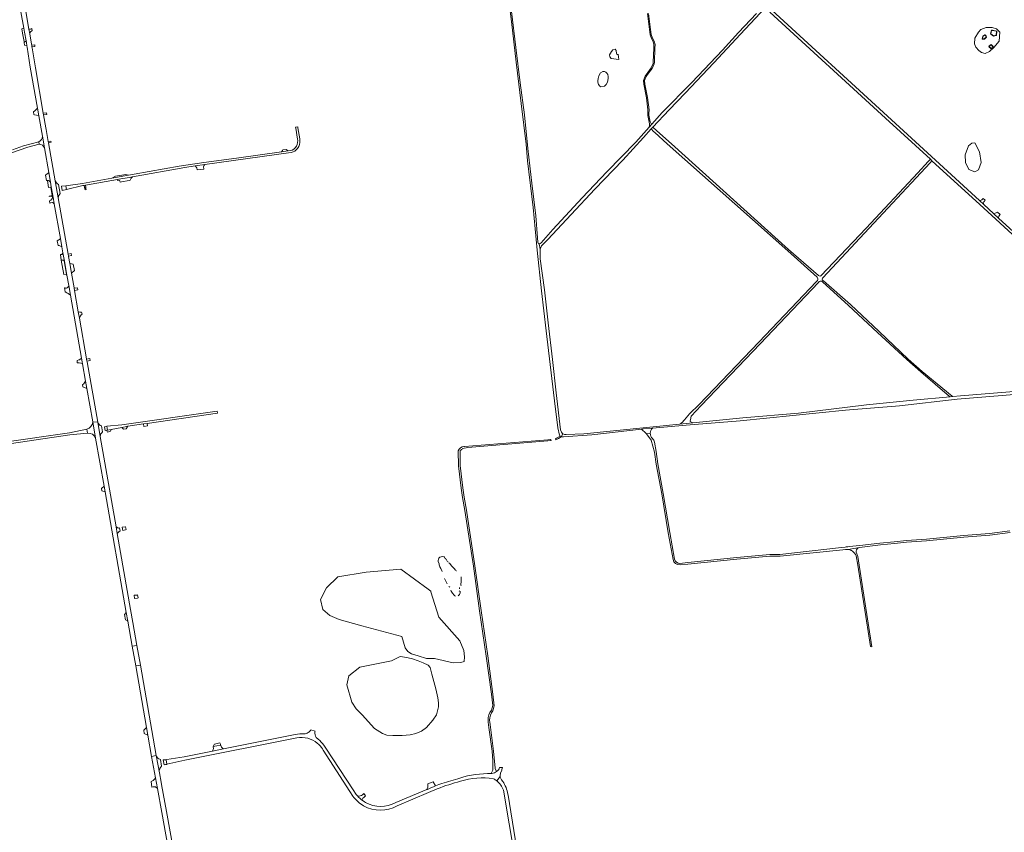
# Model space of a CAD drawing. Header units: metres. Extents: x 166325 to 190320, y 381923 to 404576.
# Tile 625 of 656: x 170793 to 171930, y 397371 to 398310. Entities that reach past the tile are written whole.
import ezdxf

# ---------------------------------------------------------------- set-up
doc = ezdxf.new("R2010")
doc.units = ezdxf.units.M
for name, color, linetype, lineweight in [('B-WE-OG-WATER_MEER-GV', 8, 'Continuous', 18), ('B-WE-VH-VERHARDING_ASFALT-GV', 8, 'Continuous', 18), ('B-WE-VH-VERHARDING_BETONSTRAATSTEEN-GV', 8, 'Continuous', 18), ('B-WE-VH-VERHARDING_FUNDERING_ZAND-GV', 8, 'Continuous', 18), ('B-WE-VH-VERHARDING_STRAATBAKSTEEN-GV', 8, 'Continuous', 18)]:
    doc.layers.add(name, color=color, linetype=linetype, lineweight=lineweight)

msp = doc.modelspace()

# ---------------------------------------------------------------- linework, layer by layer
at = {"layer": 'B-WE-OG-WATER_MEER-GV', "flags": 128}
for points in [[(171925.086, 398295.299), (171921.556, 398299.112), (171916.408, 398300.875), (171909.448, 398300.912), (171903.431, 398298.53), (171900.569, 398295.242), (171896.301, 398288.303), (171895.835, 398282.004), (171897.589, 398278.092), (171900.778, 398274.176), (171904.208, 398271.933), (171908.329, 398270.856), (171913.118, 398272.909), (171918.252, 398277.759), (171924.525, 398284.786)], [(171907.403, 398287.354), (171904.772, 398287.294), (171905.5, 398290.604), (171907.75, 398292.421), (171908.883, 398291.79), (171909.654, 398289.63)], [(171907.781, 398292.06), (171905.77, 398290.437), (171905.147, 398287.603), (171907.275, 398287.651), (171909.308, 398289.707), (171908.638, 398291.583)], [(171914.361, 398293.395), (171915.528, 398297.463), (171916.882, 398297.66), (171921.611, 398296.538), (171921.18, 398291.663), (171917.793, 398290.571)], [(171921.289, 398296.306), (171916.868, 398297.355), (171915.763, 398297.194), (171914.704, 398293.501), (171917.857, 398290.907), (171920.898, 398291.887)], [(171915.145, 398281.175), (171915.123, 398281.216), (171917.593, 398278.704), (171917.113, 398277.104), (171915.217, 398276.024), (171914.422, 398276.917), (171913.405, 398277.76), (171913.39, 398277.759), (171912.635, 398278.931), (171912.81, 398279.44)], [(171915.322, 398276.659), (171916.692, 398277.439), (171917.029, 398278.564), (171915.105, 398280.522), (171913.232, 398279.131), (171913.187, 398278.998), (171913.75, 398278.124), (171914.77, 398277.278)], [(171484.191, 398269.76), (171482.911, 398269.063), (171482.196, 398270.742), (171482.053, 398274.101), (171480.838, 398275.674), (171478.015, 398274.959), (171476.371, 398273.065), (171474.191, 398269.241), (171474.799, 398266.954), (171476.264, 398264.989), (171484.897, 398263.636)], [(171463.818, 398248.47), (171462.039, 398244.979), (171460.954, 398241.743), (171460.846, 398239.065), (171460.8, 398237.383), (171461.623, 398234.782), (171463.012, 398232.785), (171464.408, 398232.3), (171468.549, 398232.909), (171470.385, 398234.715), (171471.773, 398237.702), (171472.638, 398241.699), (171472.672, 398244.173), (171472.281, 398246.246), (171471.128, 398248.065), (171469.92, 398249.129), (171468.359, 398249.859), (171466.471, 398249.945)], [(171896.168, 398133.796), (171900.58, 398136.4), (171903.529, 398144.609), (171901.89, 398157.137), (171896.215, 398167.276), (171892.941, 398166.882), (171889.082, 398163.851), (171885.198, 398153.432), (171885.555, 398144.866), (171889.548, 398136.807)], [(171267.888, 397648.688), (171267.63, 397649.529), (171264.635, 397651.733), (171233.164, 397674.903), (171193.094, 397671.202), (171160.531, 397665.916), (171147.19, 397653.172), (171140.424, 397639.89), (171142.93, 397628.112), (171150.949, 397621.095), (171161.8, 397616.543), (171188.231, 397609.142), (171234.401, 397597.037), (171238.16, 397583.754), (171241.205, 397579.678), (171245.51, 397576.849), (171253.32, 397574.512), (171262.852, 397571.56), (171267.341, 397571.376), (171272.07, 397571.504), (171293.638, 397566.641), (171302.625, 397566.958), (171306.219, 397568.227), (171306.854, 397573.619), (171305.902, 397580.702), (171301.356, 397591.909), (171276.934, 397619.292)], [(171268.802, 397553.603), (171267.018, 397561.137), (171264.559, 397563.904), (171259.085, 397566.364), (171253.182, 397568.701), (171246.725, 397571.222), (171241.682, 397572.513), (171235.163, 397573.559), (171232.396, 397573.73), (171222.372, 397568.718), (171185.783, 397561.451), (171173.253, 397551.426), (171170.747, 397541.151), (171176.601, 397521.074), (171181.464, 397513.567), (171188.54, 397506.317), (171202.689, 397490.485), (171211.856, 397484.974), (171217.022, 397483.006), (171224.033, 397482.514), (171228.706, 397482.391), (171234.733, 397482.637), (171243.834, 397483.498), (171250.353, 397484.851), (171256.872, 397487.556), (171262.775, 397491.738), (171270.032, 397500.225), (171274.336, 397506.497), (171276.612, 397515.537), (171276.858, 397520.149), (171275.935, 397526.238), (171273.414, 397536.507)]]:
    msp.add_lwpolyline(points, close=True, dxfattribs=at)
for points in [[(171276.974, 397687.34), (171276.569, 397686.173), (171276.369, 397684.954), (171276.381, 397683.718), (171277.318, 397680.829), (171277.464, 397679.68), (171277.806, 397678.574), (171278.334, 397677.543), (171279.254, 397675.654), (171280.932, 397672.211)], [(171286.843, 397684.21), (171285.827, 397685.75), (171285.359, 397686.304), (171284.807, 397686.772), (171284.184, 397687.142), (171283.941, 397687.825), (171283.608, 397688.468), (171283.192, 397689.06)], [(171289.757, 397681.21), (171288.732, 397681.924)], [(171294.118, 397676.425), (171293.002, 397677.479), (171291.256, 397679.13), (171291.24, 397679.575), (171290.065, 397680.702)], [(171296.749, 397673.622), (171296.447, 397673.669), (171294.844, 397675.463), (171294.402, 397675.957)], [(171297.812, 397672.796), (171297.304, 397672.971)], [(171302.829, 397659.414), (171302.876, 397666.081)], [(171283.557, 397663.89), (171286.224, 397658.509), (171286.494, 397657.962)], [(171290.907, 397650.428), (171291.415, 397649.264), (171292.059, 397648.169), (171292.828, 397647.158), (171294.606, 397644.888), (171295.036, 397644.364), (171295.549, 397643.92), (171296.13, 397643.57)]]:
    msp.add_lwpolyline(points, dxfattribs=at)
at = {"layer": 'B-WE-OG-WATER_MEER-GV'}
for points in [[(171283.192, 397689.06, 0.31972054), (171276.974, 397687.34)], [(171287.811, 397683.052, 0.15235904), (171286.843, 397684.21)], [(171290.065, 397680.702, 0.16843896), (171289.757, 397681.21)], [(171294.304, 397676.368, -0.02758635), (171294.118, 397676.425)], [(171294.402, 397675.957, -0.09702857), (171294.304, 397676.368)], [(171288.573, 397654.572, -0.23913392), (171289.875, 397653.889)], [(171300.908, 397652.048, -0.22848004), (171301.035, 397653.794)], [(171302.892, 397655.381, -0.24886194), (171302.654, 397657.382)], [(171302.654, 397657.382, -0.21792222), (171302.829, 397659.414)], [(171299.479, 397643.904, 0.19010181), (171301.702, 397647.492)], [(171301.702, 397647.492, 0.40400367), (171300.527, 397649.73)]]:
    msp.add_lwpolyline(points, format="xyb", dxfattribs=at)
at = {"layer": 'B-WE-VH-VERHARDING_ASFALT-GV', "flags": 128}
for points in [[(170794.246, 398318.687), (170797.572, 398299.784), (170798.36, 398295.307), (170800.137, 398285.205), (170800.49, 398283.2), (170801.063, 398279.662), (170801.345, 398277.923), (170805.05, 398255.061), (170813.36, 398207.439), (170814.921, 398198.492), (170819.019, 398175.009), (170821.38, 398161.561), (170826.366, 398133.286), (170828.389, 398121.814), (170829.332, 398116.468), (170831.047, 398106.745), (170831.168, 398106.056), (170831.413, 398104.67), (170832.793, 398096.841), (170839.85, 398056.826), (170841.567, 398047.087), (170842.789, 398040.161), (170844.463, 398030.667), (170847.303, 398014.56), (170849.447, 398002.404), (170851.391, 397991.378), (170864.242, 397918.51), (170865.398, 397911.951), (170868.9, 397892.096), (170870.397, 397883.603), (170877.209, 397844.978), (170883, 397844.51), (170870.701, 397914.279), (170870.527, 397915.268), (170870.119, 397917.576), (170870.068, 397917.867), (170861.779, 397964.892), (170860.496, 397972.168), (170856.144, 397996.854), (170855.701, 397999.37), (170855.58, 398000.055), (170852.6, 398016.961), (170850.63, 398028.137), (170849.234, 398036.055), (170849.157, 398036.495), (170848.743, 398038.839), (170837.289, 398103.813), (170833.78, 398123.491), (170826.038, 398167.593), (170825.802, 398168.936), (170823.361, 398182.839), (170822.994, 398184.934), (170820.414, 398199.633), (170820.062, 398201.633), (170810.86, 398254.051), (170807.09, 398277.319), (170806.945, 398278.216), (170806.636, 398280.12), (170806.449, 398281.276), (170804.318, 398293.486), (170803.377, 398298.839), (170797.798, 398330.581)], [(171116.545, 398170.392), (171116.262, 398172.174), (171114.261, 398184.781), (171114.094, 398185.835), (171111.559, 398185.53), (171111.525, 398185.512), (171111.69, 398184.461), (171113.7, 398171.66), (171113.95, 398170.07)], [(171103.154, 398158.2), (171095.453, 398157.128), (171043.106, 398149.844), (171005.65, 398144.631), (170976.97, 398140.471), (170925.205, 398131.22), (170918.659, 398130.05), (170899.32, 398126.594), (170865.23, 398120.501), (170845.99, 398117.821), (170846.767, 398113.501), (170865.64, 398117.991), (170867.448, 398118.313), (170868.629, 398118.524), (170905.765, 398125.147), (170907.259, 398125.413), (170919.201, 398127.542), (170923.276, 398128.269)], [(170923.276, 398128.269), (170983.46, 398139.001), (170995.657, 398140.704), (171006.643, 398142.238), (171103.42, 398155.751), (171106.6, 398156.195)], [(170761.465, 397816.753), (170772.97, 397818.45), (170850.65, 397829.91), (170871.055, 397831.927), (170870.246, 397836.577), (170850.48, 397832.521), (170772.46, 397821.031), (170753.41, 397818.12), (170734.42, 397814.81), (170601.23, 397790.91), (170527.83, 397777.67), (170506.87, 397775.031)], [(171110.972, 397483.83), (171028.134, 397467.097), (171015.518, 397464.549), (170982.7, 397457.92), (170962.635, 397454.694), (170961.95, 397454.584), (170962.79, 397449.36), (170983.41, 397454.2), (171112.995, 397479.841)], [(171122.744, 397484.53), (171121.781, 397484.57)], [(171133.915, 397486.782), (171134.095, 397487.537), (171129.137, 397489.098)], [(171137.561, 397478.18), (171135.5, 397480.45)], [(171146.619, 397467.842), (171144.341, 397471.328)], [(170973.948, 397329.776), (170973.411, 397332.815), (170962.46, 397394.89), (170956.734, 397425.781), (170956.187, 397428.731), (170954.189, 397439.511), (170954.185, 397439.534), (170954.181, 397439.557), (170950.65, 397459.32), (170945.216, 397458.382), (170949.619, 397433.609), (170951.872, 397421.493), (170957.04, 397393.7), (170966.142, 397342.135), (170967.224, 397336.004), (170969.321, 397324.123), (170983.39, 397244.42), (171002.817, 397134.002), (171003.614, 397129.474), (171016.29, 397057.428), (171020.009, 397036.423), (171026.411, 396999.868), (171027.43, 396994.05), (171027.643, 396992.67)], [(171142.657, 397467), (171143.46, 397465.75), (171174.192, 397417.886), (171177.616, 397412.553)], [(171181.423, 397414.573), (171177.89, 397419.98), (171146.619, 397467.842)], [(171338.42, 397438.64), (171337.7, 397438.656)], [(171350.61, 397445.493), (171347.175, 397445.554)], [(171348.194, 397438.654), (171348.205, 397438.685), (171348.215, 397438.716), (171348.36, 397439.11), (171349.651, 397442.593), (171349.848, 397443.123)], [(171280.538, 397427.019), (171277.137, 397425.817), (171273.332, 397424.364)], [(171344.006, 397430.173), (171347.899, 397435.168)], [(171350.93, 397429.59), (171349.489, 397431.531), (171349.147, 397431.992)], [(171192.5, 397412.728), (171190.41, 397415.402), (171188.976, 397413.967), (171187.562, 397413.275), (171186.178, 397412.794), (171185.004, 397412.644), (171182.913, 397412.777)], [(171263.791, 397420.31), (171263.248, 397420.084), (171227.204, 397405.057)], [(171228.89, 397401.16), (171265.167, 397416.663), (171275.299, 397420.993)], [(171351.64, 397419.25), (171371.29, 397302.73), (171387.609, 397200.15), (171388.956, 397191.679), (171391.983, 397172.65), (171393.216, 397164.899), (171396.421, 397144.755), (171397.832, 397135.889)], [(171357.03, 397413.743), (171356.878, 397414.68)], [(171402.078, 397135.094), (171400.64, 397144.01), (171374.98, 397303.14), (171357.03, 397413.743)], [(171189.186, 397410.086), (171190.272, 397411.068), (171192.5, 397412.728)], [(171192.277, 397405.042), (171191.059, 397405.79), (171189.44, 397406.891)]]:
    msp.add_lwpolyline(points, dxfattribs=at)
for points in [[(171795.32, 398198.231), (171661.748, 398320.601), (171659.596, 398318.27), (171793.01, 398196.08), (171844.964, 398148.468), (171846.807, 398146.779), (171902.13, 398096.081), (172000, 398006.511), (172113.581, 397902.4), (172122.471, 397893.98), (172124.914, 397896.598), (172123.401, 397898.01), (171923.729, 398080.544), (171918.267, 398085.537), (171906.288, 398096.488), (171901.716, 398100.675)], [(170918.659, 398130.05), (170915.507, 398131.024), (170903.388, 398128.79), (170899.32, 398126.594)], [(171021.281, 397854.952), (171020.83, 397857.526), (170910.74, 397841.57), (170893.605, 397839.903), (170894.374, 397835.485), (170898.34, 397836.191), (170910.67, 397838.384), (170914.75, 397839.11), (170916.2, 397839.77), (170917.621, 397839.975), (170935.725, 397842.591), (170939.981, 397843.206)], [(170905.505, 397716.14), (170904.158, 397723.805), (170885.839, 397828.202), (170883, 397844.51), (170877.209, 397844.978), (170880.5, 397826.06), (170890.249, 397770.67), (170891.419, 397764.022), (170915.929, 397624.774), (170917.71, 397614.653), (170922.795, 397585.762), (170928.298, 397586.546), (170923.639, 397613.063), (170920.95, 397628.28)], [(170928.298, 397586.546), (170922.795, 397585.762), (170926.811, 397562.944), (170932.279, 397563.886)], [(170932.279, 397563.886), (170926.811, 397562.944), (170939.362, 397491.64), (170940.907, 397482.865), (170945.216, 397458.382), (170950.65, 397459.32)]]:
    msp.add_lwpolyline(points, close=True, dxfattribs=at)
at = {"layer": 'B-WE-VH-VERHARDING_ASFALT-GV'}
for points in [[(171113.95, 398170.07, -0.43479946), (171103.154, 398158.2)], [(171113.797, 398160.97, 0.1891394), (171116.545, 398170.392)], [(171106.6, 398156.195, 0.16493869), (171113.797, 398160.97)], [(171121.781, 397484.57, 0.05014273), (171110.972, 397483.83)], [(171127.032, 397486.596, -0.1264776), (171122.744, 397484.53)], [(171129.137, 397489.098, -0.08615074), (171127.032, 397486.596)], [(171135.5, 397480.45, -0.1834244), (171133.915, 397486.782)], [(171112.995, 397479.841, -0.22620877), (171136.592, 397473.539)], [(171136.592, 397473.539, -0.07612816), (171142.657, 397467)], [(171144.341, 397471.328, 0.07055438), (171137.561, 397478.18)], [(171337.7, 397438.656, 0.07971498), (171301.477, 397433.409)], [(171347.175, 397445.554, -0.13976757), (171343.825, 397440.866)], [(171347.899, 397435.168, -0.11674207), (171348.194, 397438.654)], [(171349.848, 397443.123, 0.01706148), (171350.61, 397445.493)], [(171275.299, 397420.993, -0.03308328), (171302.127, 397429.642)], [(171301.477, 397433.409, 0.0142326), (171280.538, 397427.019)], [(171302.127, 397429.642, -0.11679933), (171340.175, 397432.538)], [(171340.175, 397432.538, -0.05097291), (171344.006, 397430.173)], [(171344.006, 397430.173, -0.15409188), (171351.64, 397419.25)], [(171349.147, 397431.992, -0.11392991), (171347.899, 397435.168)], [(171356.878, 397414.68, 0.10364597), (171350.93, 397429.59)], [(171182.913, 397412.777, -0.01580105), (171181.423, 397414.573)], [(171273.332, 397424.364, 0.01609427), (171263.791, 397420.31)], [(171177.616, 397412.553, 0.09831926), (171190.167, 397401.306)], [(171182.913, 397412.777, 0.05768707), (171189.44, 397406.891)], [(171189.44, 397406.891, -0.42417252), (171189.186, 397410.086)], [(171227.204, 397405.057, -0.25644916), (171192.277, 397405.042)], [(171190.167, 397401.306, 0.25989713), (171228.89, 397401.16)]]:
    msp.add_lwpolyline(points, format="xyb", dxfattribs=at)
at = {"layer": 'B-WE-VH-VERHARDING_BETONSTRAATSTEEN-GV', "flags": 128}
for points in [[(170806.393, 398296.563), (170806.931, 398296.76), (170807.354, 398296.734), (170806.892, 398299.399), (170805.376, 398298.879), (170804.484, 398298.727), (170803.846, 398298.744), (170803.377, 398298.839), (170804.318, 398293.486), (170805.033, 398295.156), (170805.776, 398296.156)], [(170810.135, 398280.687), (170806.636, 398280.12), (170806.945, 398278.216), (170810.464, 398278.786)], [(170823.726, 398202.268), (170820.062, 398201.633), (170820.414, 398199.633), (170824.073, 398200.267)], [(170828.887, 398169.392), (170825.802, 398168.936), (170826.038, 398167.593), (170829.086, 398168.043)], [(171100.755, 398159.772), (171096.852, 398159.309), (171096.276, 398158.411), (171095.453, 398157.128), (171103.154, 398158.2)], [(171006.643, 398142.238), (170995.657, 398140.704), (170997.624, 398138.643), (170997.979, 398136.13), (171005.461, 398137.12), (171005.264, 398140.018), (171005.371, 398140.887)], [(170828.389, 398121.814), (170826.79, 398123.441), (170825.958, 398123.883), (170825.29, 398124.006), (170824.883, 398124.016), (170826.217, 398115.968), (170828.683, 398116.354), (170829.332, 398116.468)], [(170923.276, 398128.269), (170919.201, 398127.542), (170907.259, 398125.413), (170905.765, 398125.147), (170905.942, 398123.911), (170908.201, 398124.342), (170908.467, 398123.349), (170908.795, 398121.965), (170910.373, 398122.214), (170919.202, 398124.001), (170920.61, 398124.342), (170921.483, 398126.749)], [(170829.332, 398116.468), (170828.683, 398116.354), (170830.342, 398106.621), (170830.49, 398105.936), (170830.858, 398103.865), (170831.413, 398104.67), (170831.168, 398106.056), (170831.047, 398106.745)], [(170845.99, 398117.821), (170841.02, 398117.231), (170841.87, 398112.481), (170846.767, 398113.501)], [(170868.629, 398118.524), (170867.448, 398118.313), (170867.831, 398116.167), (170869.012, 398116.377)], [(170830.342, 398106.621), (170826.663, 398105.972), (170826.751, 398105.277), (170830.49, 398105.936)], [(170831.413, 398104.67), (170830.858, 398103.865), (170830.363, 398103.147), (170830.06, 398102.633), (170829.755, 398102.014), (170829.273, 398101.467), (170828.801, 398101.128), (170827.363, 398100.465), (170827.691, 398097.884), (170828.587, 398098.19), (170828.833, 398098.274), (170830.211, 398098.378), (170830.844, 398098.362), (170831.367, 398098.208), (170832.793, 398096.841)], [(170839.85, 398056.826), (170838.938, 398055.896), (170838.179, 398055.36), (170836.053, 398054.055), (170837.163, 398048.855), (170838.526, 398048.645), (170839.986, 398048.189), (170841.567, 398047.087)], [(170842.789, 398040.161), (170842.285, 398039.38), (170841.366, 398038.46), (170840.941, 398038.401), (170839.852, 398038.429), (170840.81, 398031.953), (170841.162, 398031.979), (170842.181, 398031.953), (170842.982, 398031.793), (170843.976, 398031.037), (170844.463, 398030.667)], [(170852.321, 398039.546), (170848.743, 398038.839), (170849.157, 398036.495), (170852.782, 398037.211)], [(170844.463, 398030.667), (170843.976, 398031.037), (170846.692, 398015.635), (170846.895, 398014.487), (170847.303, 398014.56)], [(170854.629, 398027.123), (170850.63, 398028.137), (170852.6, 398016.961), (170855.913, 398019.803)], [(170849.447, 398002.404), (170848.618, 398000.922), (170848.103, 398000.38), (170847.596, 397999.943), (170846.988, 397999.646), (170845.441, 397999.65), (170844.751, 397999.865), (170844.47, 397999.953), (170845.218, 397995.114), (170847.255, 397994.1), (170848.753, 397993.272), (170851.391, 397991.378)], [(170859.383, 398000.016), (170855.701, 397999.37), (170856.144, 397996.854), (170858.202, 397997.215), (170859.824, 397997.5)], [(170863.728, 397968.652), (170864.77, 397969.296), (170864.359, 397971.644), (170863.628, 397971.589), (170862.226, 397971.589), (170860.496, 397972.168), (170861.779, 397964.892), (170862.643, 397966.881), (170862.957, 397967.705)], [(170864.242, 397918.51), (170861.88, 397916.787), (170860.926, 397916.541), (170859.11, 397916.073), (170859.15, 397913.077), (170859.975, 397913.201), (170861.205, 397913.34), (170861.567, 397913.381), (170863.522, 397913.014), (170865.398, 397911.951)], [(170873.73, 397918.209), (170870.119, 397917.576), (170870.527, 397915.268), (170874.135, 397915.901)], [(170868.9, 397892.096), (170866.584, 397888.465), (170865.406, 397888.294), (170865.806, 397885.457), (170870.397, 397883.603)], [(170893.605, 397839.903), (170890.64, 397839.44), (170891.42, 397834.96), (170892.911, 397835.225), (170894.374, 397835.485)], [(170939.981, 397843.206), (170935.725, 397842.591), (170936.152, 397839.637), (170940.408, 397840.252)], [(170890.249, 397770.67), (170887.305, 397768.09), (170887.689, 397765.168), (170891.419, 397764.022)], [(170908.218, 397722.38), (170906.746, 397722.278), (170906.163, 397722.415), (170904.158, 397723.805), (170905.505, 397716.14), (170906.762, 397717.534), (170907.229, 397717.962), (170907.772, 397718.322), (170908.89, 397718.565)], [(170915.204, 397723.891), (170914.643, 397723.803), (170911.161, 397723.255), (170911.816, 397719.529), (170914.966, 397720.381), (170915.681, 397720.575)], [(170915.929, 397624.774), (170914.027, 397622.422), (170914.916, 397616.1), (170917.71, 397614.653)], [(170939.362, 397491.64), (170936.137, 397488.752), (170936.749, 397484.942), (170940.907, 397482.865)], [(171024.863, 397471.49), (171016.341, 397469.78), (171016.216, 397469.52), (171016.638, 397467.451), (171015.518, 397464.549), (171028.134, 397467.097), (171027.416, 397467.597), (171026.684, 397468.226), (171025.979, 397468.966), (171025.433, 397469.93), (171025.071, 397470.875)], [(171024.742, 397471.847), (171024.692, 397471.996), (171024.61, 397472.564), (171023.949, 397474.096), (171017.736, 397472.669), (171016.341, 397469.78), (171024.863, 397471.49)], [(170961.95, 397454.584), (170960, 397454.27), (170958.439, 397454.603), (170959.56, 397448.61), (170961.249, 397448.894), (170962.83, 397449.16), (170962.79, 397449.36)], [(170949.619, 397433.609), (170948.548, 397432.247), (170948.13, 397431.643), (170947.534, 397430.987), (170946.816, 397430.503), (170944.535, 397429.365), (170945.479, 397422.855), (170947.128, 397423.337), (170948.382, 397423.392), (170949.764, 397423.169), (170950.247, 397422.951), (170951.872, 397421.493)]]:
    msp.add_lwpolyline(points, close=True, dxfattribs=at)
at = {"layer": 'B-WE-VH-VERHARDING_BETONSTRAATSTEEN-GV'}
for points in [[(170819.019, 398175.009, -0.31038013), (170814.75, 398168.721)], [(170815.311, 398165.82, -0.3129289), (170821.38, 398161.561)], [(170837.559, 398119.281, -0.1663625), (170833.78, 398123.491)], [(170837.289, 398103.813, -0.13702742), (170839.38, 398108.971)], [(170877.209, 397844.978, -0.33441273), (170870.246, 397836.577)], [(170887.388, 397840.33, -0.2320254), (170883, 397844.51)], [(170871.055, 397831.927, -0.34483058), (170880.5, 397826.06)], [(170885.839, 397828.202, -0.18334836), (170888.58, 397833.54)], [(170955.288, 397454.968, -0.26059811), (170950.65, 397459.32)], [(170954.181, 397439.557, -0.25209898), (170956.727, 397447.127)]]:
    msp.add_lwpolyline(points, format="xyb", dxfattribs=at)
at = {"layer": 'B-WE-VH-VERHARDING_BETONSTRAATSTEEN-GV', "flags": 128}
for points in [[(170814.75, 398168.721), (170815.311, 398165.82)], [(170821.38, 398161.561), (170819.019, 398175.009)], [(170833.78, 398123.491), (170837.289, 398103.813)], [(170839.38, 398108.971), (170837.559, 398119.281)], [(170870.246, 397836.577), (170871.055, 397831.927)], [(170880.5, 397826.06), (170877.209, 397844.978)], [(170883, 397844.51), (170885.839, 397828.202)], [(170888.58, 397833.54), (170887.388, 397840.33)], [(170950.65, 397459.32), (170954.181, 397439.557)], [(170955.309, 397454.963), (170955.298, 397454.965), (170955.288, 397454.968)], [(170956.727, 397447.127), (170955.309, 397454.963)]]:
    msp.add_lwpolyline(points, dxfattribs=at)
at = {"layer": 'B-WE-VH-VERHARDING_FUNDERING_ZAND-GV', "flags": 128}
for points in [[(171354.708, 398356.142), (171361.006, 398307.621), (171366.227, 398260.654), (171372.294, 398212.84), (171377.902, 398165.81), (171379.597, 398146.637), (171386.183, 398092.688), (171390.476, 398043.569), (171395.736, 397996.328), (171401.145, 397950.378), (171405.655, 397911.17), (171410.668, 397869.343), (171414.687, 397838.028), (171416.311, 397829.643), (171416.824, 397828.722), (171417.265, 397828.325), (171417.8, 397827.844), (171418.45, 397827.795), (171420.319, 397831.165), (171419.47, 397831.899), (171418.879, 397833.16), (171417.443, 397835.741), (171412.623, 397878.744), (171408.444, 397917.266), (171403.512, 397959.452), (171398.958, 397997.521), (171394.162, 398033.297), (171394.261, 398044.616), (171392.877, 398050.704), (171392.155, 398050.729), (171391.291, 398052.625), (171391.231, 398057.835), (171389.167, 398083.187), (171384.408, 398120.903), (171379.873, 398160.863), (171375.902, 398199.625), (171370.976, 398236.637), (171366.127, 398277.676), (171361.176, 398319.056)], [(171643.944, 398316.783), (171623.3, 398295.01), (171604.709, 398274.518), (171569.437, 398237.343), (171535.229, 398202.482), (171523.273, 398189.115), (171520.233, 398185.716), (171504.624, 398168.264), (171471.19, 398133.829), (171442.733, 398103.711), (171408.801, 398067.284), (171395.102, 398051.901), (171394.097, 398051.077), (171392.877, 398050.704), (171394.261, 398044.616), (171395.858, 398048.415), (171402.994, 398055.664), (171430.086, 398084.693), (171457.399, 398113.737), (171489.821, 398147.24), (171513.419, 398173.73), (171522.555, 398183.583), (171524.488, 398185.668), (171543.012, 398205.646), (171561.515, 398224.841), (171594.885, 398259.965), (171625.42, 398293.05), (171653.94, 398323.45)], [(171518.227, 398316.825), (171520.585, 398298.466), (171521.038, 398292.332), (171522.758, 398287.862), (171524.738, 398284.365), (171525.611, 398281.094), (171525.559, 398276.813), (171524.862, 398260.779), (171524.711, 398259.094), (171522.531, 398253.976), (171518.371, 398248.581), (171515.411, 398244.576), (171513.5, 398239.569), (171513.744, 398235.092), (171516.859, 398219.473), (171518.688, 398205.473), (171518.515, 398201.353), (171518.652, 398199.17), (171520.596, 398189.296)], [(171521.217, 398191.679), (171519.85, 398199.245), (171519.717, 398201.365), (171519.891, 398205.526), (171518.044, 398219.668), (171514.937, 398235.243), (171514.712, 398239.38), (171516.474, 398243.995), (171519.329, 398247.858), (171523.575, 398253.365), (171525.889, 398258.798), (171526.06, 398260.7), (171526.759, 398276.78), (171526.813, 398281.244), (171525.858, 398284.823), (171523.846, 398288.376), (171522.222, 398292.597), (171521.779, 398298.587), (171519.418, 398316.974)], [(171520.233, 398185.716), (171523.273, 398189.115)], [(171716.323, 398013.608), (171715.684, 398014.165), (171681.2, 398044.244), (171545.681, 398166.383), (171528.809, 398181.127), (171524.488, 398185.668), (171522.555, 398183.583), (171525.226, 398180.669), (171526.508, 398179.27), (171540.681, 398166.17), (171680.186, 398042.481), (171714.287, 398012.109)], [(170783.29, 398156.011), (170802.15, 398162.601), (170815.311, 398165.82), (170814.75, 398168.721), (170797.24, 398163.971), (170784.607, 398159.51)], [(171795.905, 398092.131), (171844.69, 398144.507), (171846.807, 398146.779), (171844.964, 398148.468), (171842.473, 398145.788), (171830.539, 398132.949), (171770.834, 398068.714), (171718.564, 398013.676)], [(171720.47, 398011.143), (171720.829, 398011.528), (171795.905, 398092.131)], [(171714.537, 398008.498), (171713.307, 398007.203), (171646.629, 397936.958), (171577.959, 397865.016), (171566.719, 397854.317), (171560.979, 397847.541), (171559.756, 397846.096), (171558.951, 397845.146)], [(171567.355, 397845.859), (171567.434, 397846.199), (171567.657, 397847.169), (171568.642, 397851.445), (171580.06, 397864.037), (171648.131, 397935.299), (171715.666, 398006.132), (171716.66, 398007.175)], [(171720.289, 398006.884), (171750.467, 397979.475), (171783.692, 397948.44), (171817.961, 397917.171), (171833.787, 397902.697), (171867.189, 397874.486), (171867.873, 397873.909), (171870.977, 397874.196), (171870.287, 397874.761), (171835.64, 397903.104), (171819.206, 397917.517), (171785.925, 397949.437), (171752.588, 397980.804), (171721.377, 398007.989), (171720.358, 398008.876)], [(171998.97, 397884.562), (171879.834, 397875.015), (171870.977, 397874.196), (171867.873, 397873.909), (171825.041, 397869.949), (171771.096, 397864.541), (171692.695, 397854.915), (171628.24, 397849.637), (171570.613, 397843.881), (171555.291, 397842.351), (171444.534, 397831.288), (171424.057, 397830.294), (171422.133, 397830.274), (171420.319, 397831.165), (171418.45, 397827.795), (171420.898, 397827.609), (171453.869, 397830.095), (171511.161, 397836.633), (171513.408, 397836.889), (171523.761, 397837.782), (171562.686, 397841.137), (171625.285, 397846.322), (171746.795, 397858.525), (171809.484, 397863.704), (171875.837, 397871.288), (171946.736, 397877.039)], [(171523.761, 397837.782), (171513.408, 397836.889), (171511.161, 397836.633), (171516.231, 397832.047), (171516.924, 397831.139), (171521.351, 397831.841)], [(171555.779, 397842.61), (171555.291, 397842.351), (171570.613, 397843.881), (171569.808, 397844.292), (171567.439, 397845.501)], [(171304.448, 397814.194), (171310.45, 397815.316), (171402.884, 397823.19), (171406.237, 397823.475), (171406.649, 397823.547), (171406.492, 397824.77), (171406.114, 397824.623), (171402.936, 397824.37), (171306.743, 397816.701), (171306.033, 397816.645)], [(171521.351, 397831.841), (171516.924, 397831.139), (171522.375, 397823.989), (171526.103, 397810.085), (171528.292, 397796.181), (171534.553, 397761.875), (171542.108, 397716.679), (171547.633, 397686.065)], [(171339.584, 397511.062), (171341.171, 397517.008), (171339.529, 397530.46), (171333.565, 397574.628), (171325.801, 397626.982), (171318.715, 397678.462), (171309.051, 397743.075), (171306.186, 397758.052), (171304.769, 397768.672), (171301.68, 397794.448), (171301.735, 397811.97)], [(171549.354, 397686.379), (171543.832, 397716.979), (171536.277, 397762.176), (171530.013, 397796.495), (171528.081, 397810.604), (171526.279, 397821.369)], [(171299.482, 397811.558), (171299.944, 397794.259), (171302.985, 397768.434), (171304.408, 397757.764), (171307.276, 397742.773), (171316.933, 397678.206), (171324.019, 397626.727), (171331.783, 397574.375), (171337.744, 397530.23), (171339.342, 397517.135), (171337.95, 397511.918)], [(171936.953, 397719.053), (171913.316, 397716.121), (171883.395, 397713.593), (171840.402, 397709.595), (171817.244, 397707.824), (171803.155, 397706.476), (171786.624, 397705.006), (171763.36, 397702.311), (171751.153, 397700.878), (171749.608, 397700.696), (171747.558, 397700.456), (171746.639, 397700.348), (171742.477, 397699.859), (171671.153, 397691.671), (171659.415, 397691.732), (171621.176, 397688.127), (171564.629, 397682.376), (171555.665, 397681.493)], [(171555.814, 397679.749), (171564.804, 397680.635), (171621.346, 397686.385), (171659.493, 397689.981), (171671.248, 397689.92), (171743.849, 397697.028), (171747.095, 397697.373), (171747.985, 397697.468), (171750.059, 397697.689), (171763.014, 397699.87), (171787.465, 397702.897), (171803.336, 397704.584), (171817.407, 397705.93), (171840.563, 397707.702), (171883.563, 397711.7), (171913.513, 397714.231)], [(171913.513, 397714.231), (171937.16, 397717.164)], [(171763.014, 397699.87), (171750.059, 397697.689)], [(171761.046, 397689.6), (171759.075, 397694.318)], [(171759.205, 397690.196), (171761.182, 397679.533), (171775.785, 397585.376), (171777.214, 397585.163), (171761.046, 397689.6)], [(171333.978, 397500.048), (171334.212, 397497.906), (171334.873, 397491.871), (171338.64, 397464.34), (171339.61, 397453.33), (171339.293, 397443.081), (171339.28, 397442.67), (171337.7, 397438.656), (171338.42, 397438.64)], [(171336.663, 397492.067), (171335.995, 397498.159), (171335.773, 397500.187)], [(171343.825, 397440.866), (171342.147, 397444.549), (171342.01, 397444.85), (171340.14, 397464.53), (171336.663, 397492.067)]]:
    msp.add_lwpolyline(points, dxfattribs=at)
at = {"layer": 'B-WE-VH-VERHARDING_FUNDERING_ZAND-GV'}
for points in [[(171520.596, 398189.296, -0.10828846), (171520.233, 398185.716)], [(171523.273, 398189.115, -0.16106084), (171521.217, 398191.679)], [(171714.287, 398012.109, -0.28912206), (171714.537, 398008.498)], [(171718.564, 398013.676, -0.2810114), (171716.323, 398013.608)], [(171716.66, 398007.175, -0.33591231), (171720.289, 398006.884)], [(171720.358, 398008.876, -0.29539413), (171720.47, 398011.143)], [(171521.351, 397831.841, -0.19527909), (171523.761, 397837.782)], [(171558.951, 397845.146, -0.05559269), (171555.779, 397842.61)], [(171567.439, 397845.501, -0.05014053), (171567.355, 397845.859)], [(171523.971, 397825.706, -0.20407413), (171521.351, 397831.841)], [(171526.279, 397821.369, 0.12611224), (171523.971, 397825.706)], [(171306.033, 397816.645, 0.27490769), (171299.482, 397811.558)], [(171301.735, 397811.97, 0.05653919), (171304.448, 397814.194)], [(171759.153, 397695.771, -0.28935962), (171763.014, 397699.87)], [(171750.059, 397697.689, -0.10592826), (171754.965, 397695.511)], [(171754.965, 397695.511, -0.13531892), (171759.205, 397690.196)], [(171759.075, 397694.318, -0.06880956), (171759.153, 397695.771)], [(171547.633, 397686.065, 0.38285072), (171555.814, 397679.749)], [(171555.665, 397681.493, -0.38181929), (171549.354, 397686.379)], [(171337.95, 397511.918, 0.18702722), (171333.978, 397500.048)], [(171335.773, 397500.187, -0.19247146), (171339.584, 397511.062)], [(171338.42, 397438.64, 0.14213666), (171343.825, 397440.866)]]:
    msp.add_lwpolyline(points, format="xyb", dxfattribs=at)
at = {"layer": 'B-WE-VH-VERHARDING_FUNDERING_ZAND-GV', "flags": 128}
for points in [[(171908.25, 398101.325), (171906.048, 398103.285), (171904.659, 398101.829), (171904.294, 398101.633), (171903.504, 398101.208), (171901.716, 398100.675), (171906.288, 398096.488), (171906.43, 398097.915), (171906.898, 398099.174), (171907.123, 398099.781)], [(171922.384, 398087.358), (171918.267, 398085.537), (171923.729, 398080.544), (171924.066, 398082.801), (171925.57, 398084.561)], [(170843.976, 398031.037), (170842.982, 398031.793), (170842.181, 398031.953), (170841.162, 398031.979), (170840.81, 398031.953), (170843.767, 398015.121), (170846.692, 398015.635)], [(171418.45, 397827.795), (171417.8, 397827.844), (171417.265, 397828.325), (171413.185, 397826.057), (171411.972, 397825.512), (171412.143, 397824.229), (171412.155, 397824.234), (171415.485, 397825.904)], [(170928.865, 397645.042), (170927.985, 397644.934), (170924.986, 397644.565), (170925.62, 397640.96), (170928.728, 397641.432), (170929.5, 397641.549)]]:
    msp.add_lwpolyline(points, close=True, dxfattribs=at)
at = {"layer": 'B-WE-VH-VERHARDING_STRAATBAKSTEEN-GV', "flags": 128}
for points in [[(170798.36, 398295.307), (170797.572, 398299.784), (170795.116, 398299.098), (170796.122, 398294.02), (170797.802, 398284.489), (170797.911, 398283.503), (170800.137, 398285.205)], [(170800.137, 398285.205), (170797.911, 398283.503), (170798.253, 398280.427), (170801.063, 398279.662), (170800.49, 398283.2)], [(170813.36, 398207.439), (170810.337, 398204.509), (170808.565, 398203.401), (170809.228, 398200.091), (170810.045, 398199.899), (170812.262, 398199.56), (170814.921, 398198.492)], [(170826.366, 398133.286), (170825.231, 398132.069), (170824.682, 398131.56), (170822.581, 398130.143), (170823.868, 398123.902), (170824.651, 398124.022), (170824.883, 398124.016), (170825.29, 398124.006), (170825.958, 398123.883), (170826.79, 398123.441), (170828.389, 398121.814)], [(170869.012, 398116.377), (170867.831, 398116.167), (170868.131, 398114.484), (170868.341, 398113.304), (170869.519, 398113.531), (170869.302, 398114.75)], [(170898.34, 397836.191), (170894.374, 397835.485), (170892.911, 397835.225), (170894.208, 397833.261), (170897.797, 397834.096)], [(170917.621, 397839.975), (170916.2, 397839.77), (170914.75, 397839.11), (170910.67, 397838.384), (170912.646, 397836.646), (170915.813, 397837.104)]]:
    msp.add_lwpolyline(points, close=True, dxfattribs=at)
msp.add_lwpolyline([(171273.332, 397424.364), (171270.568, 397428.908), (171264.516, 397426.609), (171264.518, 397422.963), (171263.248, 397420.084), (171263.791, 397420.31)], dxfattribs=at)

doc.saveas('drawing.dxf')
